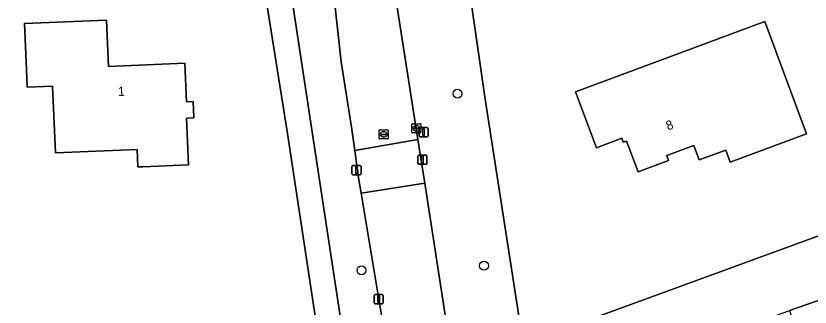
# Model space of a CAD drawing. Extents: x 162417 to 163722, y 384268 to 385417.
# Drawn here: x 163231.7 to 163318.6, y 385145 to 385176.9 of the extents above; entities that cross this region are included whole.
import ezdxf

# ---------------------------------------------------------------- set-up
doc = ezdxf.new("R2010")
doc.units = 0
for name, color, linetype in [('IMGEO_Afsluitpaal', 7, 'Continuous'), ('IMGEO_Berm_groen', 7, 'Continuous'), ('IMGEO_Boom', 7, 'Continuous'), ('IMGEO_Erf', 7, 'Continuous'), ('IMGEO_Groenvoorziening', 7, 'Continuous'), ('IMGEO_Kolk', 7, 'Continuous'), ('IMGEO_Lichtmast', 7, 'Continuous'), ('IMGEO_Pand', 7, 'Continuous'), ('IMGEO_Pand_nummerreeks', 7, 'Continuous'), ('IMGEO_Rijbaan_lokaal_gesloten', 7, 'Continuous'), ('IMGEO_Rijbaan_lokaal_open', 7, 'Continuous'), ('IMGEO_Rioolput', 7, 'Continuous'), ('IMGEO_Voetpad_open', 7, 'Continuous')]:
    doc.layers.add(name, color=color, linetype=linetype)

msp = doc.modelspace()

# ---------------------------------------------------------------- linework, layer by layer
at = {"layer": 'IMGEO_Afsluitpaal'}
for p, q in [((163275.689, 385160.722), (163275.689, 385161.522)), ((163275.689, 385161.522), (163275.689, 385160.722)), ((163275.789, 385161.622), (163276.579, 385161.622)), ((163276.579, 385161.622), (163275.789, 385161.622)), ((163276.679, 385161.522), (163276.679, 385160.722)), ((163276.679, 385160.722), (163276.679, 385161.522)), ((163276.579, 385160.622), (163275.789, 385160.622)), ((163275.789, 385160.622), (163276.579, 385160.622)), ((163268.477, 385159.576), (163268.477, 385160.376)), ((163268.477, 385160.376), (163268.477, 385159.576)), ((163268.577, 385160.476), (163269.367, 385160.476)), ((163269.367, 385160.476), (163268.577, 385160.476)), ((163269.467, 385160.376), (163269.467, 385159.576)), ((163269.467, 385159.576), (163269.467, 385160.376)), ((163269.367, 385159.476), (163268.577, 385159.476)), ((163268.577, 385159.476), (163269.367, 385159.476))]:
    msp.add_line(p, q, dxfattribs=at)
for points in [[(163276.109, 385161.497), (163276.259, 385161.497), (163276.259, 385160.747), (163276.109, 385160.747), (163276.109, 385161.497)], [(163268.897, 385160.351), (163269.047, 385160.351), (163269.047, 385159.601), (163268.897, 385159.601), (163268.897, 385160.351)]]:
    msp.add_lwpolyline(points, dxfattribs=at)
for centre, start, end in [((163275.789, 385161.522), 90, 180), ((163275.789, 385161.522), 90, 180), ((163276.579, 385161.522), 0, 90), ((163276.579, 385161.522), 360, 90), ((163275.789, 385160.722), 180, 270), ((163275.789, 385160.722), 180, 270), ((163276.579, 385160.722), 270, 0), ((163276.579, 385160.722), 270, 0), ((163268.577, 385160.376), 90, 180), ((163268.577, 385160.376), 90, 180), ((163269.367, 385160.376), 0, 90), ((163269.367, 385160.376), 360, 90), ((163268.577, 385159.576), 180, 270), ((163268.577, 385159.576), 180, 270), ((163269.367, 385159.576), 270, 0), ((163269.367, 385159.576), 270, 0)]:
    msp.add_arc(centre, 0.1, start, end, dxfattribs=at)
at = {"layer": 'IMGEO_Berm_groen'}
for points in [[(163260.372, 385188.89), (163268.602, 385134.675)], [(163268.44, 385164.697), (163267.291, 385171.846), (163266.557, 385178.462), (163266.237, 385182.736)], [(163272.176, 385141.285), (163269.477, 385157.482), (163269.201, 385159.139), (163268.793, 385162.119), (163268.44, 385164.697)]]:
    msp.add_lwpolyline(points, dxfattribs=at)
at = {"layer": 'IMGEO_Boom'}
for centre in [(163280.015, 385168.348), (163269.516, 385149.027), (163282.9, 385149.537)]:
    msp.add_circle(centre, 0.489, dxfattribs=at)
at = {"layer": 'IMGEO_Erf'}
for points in [[(163318.656, 385277.086), (163318.117, 385276.112), (163305.659, 385253.628), (163303.716, 385250), (163300.69, 385244.351), (163295.052, 385232.686), (163292.438, 385226.695), (163291.283, 385223.567), (163282.7, 385200.315), (163281.529, 385196.973), (163280.579, 385193.07), (163280.36, 385191.142), (163280.307, 385188.617), (163280.519, 385186.099), (163281.095, 385181.154), (163283.03, 385167.757), (163287.208, 385141.009), (163366.356, 385169.942)], [(163166.066, 385103.869), (163265.986, 385133.92), (163261.426, 385163.999), (163257.947, 385185.727)]]:
    msp.add_lwpolyline(points, dxfattribs=at)
for points in [[(163232.87, 385171.01), (163232.667, 385176.005), (163241.649, 385176.37), (163241.854, 385171.33), (163250.209, 385171.669), (163250.38, 385167.465), (163251.104, 385167.494), (163251.177, 385165.7), (163250.39, 385165.668), (163250.598, 385160.558), (163245.603, 385160.355), (163245.067, 385160.333), (163244.99, 385162.228), (163236.037, 385161.864), (163235.74, 385169.179), (163232.949, 385169.066)], [(163318.178, 385163.963), (163309.835, 385160.865), (163309.348, 385162.178), (163306.459, 385161.105), (163305.87, 385162.689), (163302.896, 385161.586), (163303.102, 385161.032), (163299.757, 385159.791), (163298.505, 385163.167), (163298.131, 385163.028), (163297.967, 385163.468), (163295.202, 385162.443), (163292.936, 385168.554), (163313.626, 385176.224)]]:
    msp.add_lwpolyline(points, close=True, dxfattribs=at)
at = {"layer": 'IMGEO_Groenvoorziening'}
for points in [[(163284.103, 385139.877), (163287.208, 385141.009), (163283.03, 385167.757), (163281.095, 385181.154), (163280.519, 385186.099), (163280.307, 385188.617), (163280.36, 385191.142), (163280.579, 385193.07), (163281.529, 385196.973), (163282.7, 385200.315), (163291.283, 385223.567), (163283.897, 385226.404), (163275.147, 385202.762)], [(163273.029, 385180.384), (163275.685, 385163.351), (163276.433, 385158.553), (163278.864, 385142.966)]]:
    msp.add_lwpolyline(points, dxfattribs=at)
at = {"layer": 'IMGEO_Kolk'}
for p, q in [((163275.011, 385164.137), (163275.011, 385164.989)), ((163275.086, 385165.063), (163275.938, 385165.063)), ((163276.012, 385164.989), (163276.012, 385164.137)), ((163275.27, 385164.557), (163275.27, 385164.569)), ((163275.708, 385164.52), (163275.31, 385164.52)), ((163275.313, 385164.606), (163275.711, 385164.606)), ((163275.522, 385164.283), (163275.497, 385164.283)), ((163275.499, 385164.843), (163275.524, 385164.843)), ((163275.754, 385164.569), (163275.754, 385164.557)), ((163275.938, 385164.063), (163275.086, 385164.063))]:
    msp.add_line(p, q, dxfattribs=at)
for points in [[(163275.011, 385164.137), (163275.011, 385164.989)], [(163275.086, 385165.063), (163275.938, 385165.063)], [(163276.012, 385164.989), (163276.012, 385164.137)], [(163275.938, 385164.063), (163275.086, 385164.063)]]:
    msp.add_lwpolyline(points, dxfattribs=at)
for centre, radius, start, end in [((163275.088, 385164.987), 0.0765, 91.55205, 178.44795), ((163275.088, 385164.987), 0.0765, 91.55205, 178.44795), ((163275.936, 385164.987), 0.0765, 1.55205, 88.44795), ((163275.936, 385164.987), 0.0765, 1.55205, 88.44795), ((163275.088, 385164.139), 0.0765, 181.55205, 268.44795), ((163275.088, 385164.139), 0.0765, 181.55205, 268.44795), ((163275.31, 385164.566), 0.0403, 85.87752, 175.75265), ((163275.307, 385164.556), 0.0366, 178.93798, 274.71019), ((163275.711, 385164.563), 0.043, 264.86636, 352.45326), ((163275.715, 385164.568), 0.0386, 1.73085, 96.63898), ((163275.936, 385164.139), 0.0765, 271.55205, 358.44795), ((163275.936, 385164.139), 0.0765, 271.55205, 358.44795)]:
    msp.add_arc(centre, radius, start, end, dxfattribs=at)
for centre, major_axis, ratio, start_param, end_param in [((163275.498, 385164.563), (-0.387, 0.002), 0.722429, 4.712389, 7.853982), ((163275.523, 385164.563), (-0.39, 0.002), 0.717154, 1.570796, 4.712389)]:
    msp.add_ellipse(centre, major_axis=major_axis, ratio=ratio, start_param=start_param, end_param=end_param, dxfattribs=at)
at = {"layer": 'IMGEO_Lichtmast'}
for p, q in [((163275.813, 385163.731), (163275.813, 385164.531)), ((163275.813, 385164.531), (163275.813, 385163.731)), ((163275.913, 385164.631), (163276.703, 385164.631)), ((163276.703, 385164.631), (163275.913, 385164.631)), ((163276.803, 385164.531), (163276.803, 385163.731)), ((163276.803, 385163.731), (163276.803, 385164.531)), ((163276.703, 385163.631), (163275.913, 385163.631)), ((163275.913, 385163.631), (163276.703, 385163.631)), ((163270.901, 385145.47), (163270.901, 385146.27)), ((163270.901, 385146.27), (163270.901, 385145.47)), ((163271.001, 385146.37), (163271.791, 385146.37)), ((163271.791, 385146.37), (163271.001, 385146.37)), ((163271.891, 385146.27), (163271.891, 385145.47)), ((163271.891, 385145.47), (163271.891, 385146.27)), ((163271.791, 385145.37), (163271.001, 385145.37)), ((163271.001, 385145.37), (163271.791, 385145.37))]:
    msp.add_line(p, q, dxfattribs=at)
for points in [[(163276.233, 385164.506), (163276.383, 385164.506), (163276.383, 385163.756), (163276.233, 385163.756), (163276.233, 385164.506)], [(163271.321, 385146.245), (163271.471, 385146.245), (163271.471, 385145.495), (163271.321, 385145.495), (163271.321, 385146.245)]]:
    msp.add_lwpolyline(points, dxfattribs=at)
for centre, start, end in [((163275.913, 385164.531), 90, 180), ((163275.913, 385164.531), 90, 180), ((163276.703, 385164.531), 0, 90), ((163276.703, 385164.531), 360, 90), ((163275.913, 385163.731), 180, 270), ((163275.913, 385163.731), 180, 270), ((163276.703, 385163.731), 270, 0), ((163276.703, 385163.731), 270, 0), ((163271.001, 385146.27), 90, 180), ((163271.001, 385146.27), 90, 180), ((163271.791, 385146.27), 0, 90), ((163271.791, 385146.27), 360, 90), ((163271.001, 385145.47), 180, 270), ((163271.001, 385145.47), 180, 270), ((163271.791, 385145.47), 270, 0), ((163271.791, 385145.47), 270, 0)]:
    msp.add_arc(centre, 0.1, start, end, dxfattribs=at)
at = {"layer": 'IMGEO_Pand'}
for points in [[(163232.87, 385171.01), (163232.949, 385169.066), (163235.74, 385169.179), (163236.037, 385161.864), (163244.99, 385162.228), (163245.067, 385160.333), (163245.603, 385160.355), (163250.598, 385160.558), (163250.39, 385165.668), (163251.177, 385165.7), (163251.104, 385167.494), (163250.38, 385167.465), (163250.209, 385171.669), (163241.854, 385171.33), (163241.649, 385176.37), (163232.667, 385176.005)], [(163303.102, 385161.032), (163302.896, 385161.586), (163305.87, 385162.689), (163306.459, 385161.105), (163309.348, 385162.178), (163309.835, 385160.865), (163318.178, 385163.963), (163313.626, 385176.224), (163292.936, 385168.554), (163295.202, 385162.443), (163297.967, 385163.468), (163298.131, 385163.028), (163298.505, 385163.167), (163299.757, 385159.791)]]:
    msp.add_lwpolyline(points, close=True, dxfattribs=at)
at = {"layer": 'IMGEO_Rijbaan_lokaal_gesloten'}
for points in [[(163279.27, 385233.939), (163266.521, 385198.944), (163265.819, 385195.029), (163265.634, 385191.26), (163265.843, 385187.892), (163266.268, 385183.054), (163266.237, 385182.736), (163266.557, 385178.462), (163267.291, 385171.846), (163268.44, 385164.697), (163268.793, 385162.119), (163275.685, 385163.351), (163273.029, 385180.384)], [(163366.356, 385169.942), (163287.208, 385141.009), (163284.103, 385139.877)], [(163278.864, 385142.966), (163276.433, 385158.553), (163269.477, 385157.482), (163272.176, 385141.285), (163272.251, 385141.008), (163274.874, 385124.288), (163276.52, 385118.871), (163279.361, 385111.575), (163281.024, 385108.089), (163284.309, 385101.202), (163290.255, 385089.172), (163293.289, 385082.487)], [(163284.964, 385133.031), (163290.133, 385134.945), (163316.324, 385144.642), (163322.014, 385146.595), (163344.391, 385154.744)]]:
    msp.add_lwpolyline(points, dxfattribs=at)
at = {"layer": 'IMGEO_Rijbaan_lokaal_open'}
msp.add_lwpolyline([(163275.685, 385163.351), (163268.793, 385162.119), (163269.201, 385159.139), (163269.477, 385157.482), (163276.433, 385158.553)], close=True, dxfattribs=at)
at = {"layer": 'IMGEO_Rioolput'}
for p, q in [((163271.438, 385163.469), (163271.438, 385164.321)), ((163271.513, 385164.395), (163272.365, 385164.395)), ((163271.926, 385164.175), (163271.951, 385164.175)), ((163272.439, 385164.321), (163272.439, 385163.469)), ((163272.365, 385163.395), (163271.513, 385163.395)), ((163271.697, 385163.889), (163271.697, 385163.901)), ((163272.135, 385163.852), (163271.737, 385163.852)), ((163271.74, 385163.938), (163272.138, 385163.938)), ((163271.949, 385163.615), (163271.924, 385163.615)), ((163272.181, 385163.901), (163272.181, 385163.889))]:
    msp.add_line(p, q, dxfattribs=at)
for points in [[(163271.438, 385163.469), (163271.438, 385164.321)], [(163271.513, 385164.395), (163272.365, 385164.395)], [(163272.439, 385164.321), (163272.439, 385163.469)], [(163272.365, 385163.395), (163271.513, 385163.395)]]:
    msp.add_lwpolyline(points, dxfattribs=at)
for centre, radius, start, end in [((163271.515, 385164.319), 0.0765, 91.55205, 178.44795), ((163271.515, 385164.319), 0.0765, 91.55205, 178.44795), ((163272.363, 385164.319), 0.0765, 1.55205, 88.44795), ((163272.363, 385164.319), 0.0765, 1.55205, 88.44795), ((163271.515, 385163.471), 0.0765, 181.55205, 268.44795), ((163271.515, 385163.471), 0.0765, 181.55205, 268.44795), ((163271.737, 385163.898), 0.0403, 85.87752, 175.75265), ((163271.734, 385163.888), 0.0366, 178.93798, 274.71019), ((163272.138, 385163.895), 0.043, 264.86636, 352.45326), ((163272.142, 385163.9), 0.0386, 1.73085, 96.63898), ((163272.363, 385163.471), 0.0765, 271.55205, 358.44795), ((163272.363, 385163.471), 0.0765, 271.55205, 358.44795)]:
    msp.add_arc(centre, radius, start, end, dxfattribs=at)
for centre, major_axis, ratio, start_param, end_param in [((163271.925, 385163.895), (-0.387, 0.002), 0.722429, 4.712389, 7.853982), ((163271.95, 385163.895), (-0.39, 0.002), 0.717154, 1.570796, 4.712389)]:
    msp.add_ellipse(centre, major_axis=major_axis, ratio=ratio, start_param=start_param, end_param=end_param, dxfattribs=at)
at = {"layer": 'IMGEO_Voetpad_open'}
for points in [[(163260.372, 385188.89), (163257.459, 385188.774), (163257.947, 385185.727), (163261.426, 385163.999), (163265.986, 385133.92), (163268.602, 385134.675)], [(163322.014, 385146.595), (163316.324, 385144.642), (163317.169, 385142.12), (163322.944, 385144.218)]]:
    msp.add_lwpolyline(points, close=True, dxfattribs=at)

# ---------------------------------------------------------------- texts
at = {"layer": 'IMGEO_Pand_nummerreeks'}
for s, rotation, p in [('1', 2.32347, (163242.908, 385168.09)), ('8', 20.34886, (163303.025, 385164.321))]:
    msp.add_text(s, height=1, rotation=rotation, dxfattribs=at).set_placement(p)

doc.saveas('drawing.dxf')
